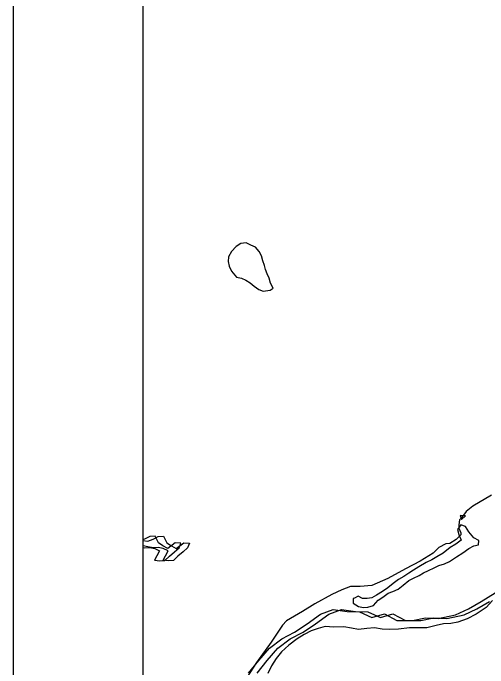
# Model space of a CAD drawing. Extents: x 0 to 34, y 0 to 22.
# Drawn here: x 2 to 2.366, y 15.983 to 16.488 of the extents above; entities that cross this region are included whole.
import ezdxf

# ---------------------------------------------------------------- set-up
doc = ezdxf.new("R2010")
doc.units = 0
for name, color, linetype in [('GM_X_Corporation', 7, 'Continuous'), ('GM_X_Major_Lake', 7, 'Continuous'), ('SH_Data', 7, 'Continuous')]:
    doc.layers.add(name, color=color, linetype=linetype)

msp = doc.modelspace()

# ---------------------------------------------------------------- linework, layer by layer
at = {"layer": 'GM_X_Corporation'}
msp.add_lwpolyline([(2.36842, 16.11636), (2.35425, 16.10794), (2.34911, 16.10383), (2.34552, 16.0989), (2.34377, 16.09746), (2.34326, 16.09366), (2.34336, 16.09109), (2.345, 16.0875), (2.3448, 16.08576), (2.34131, 16.08226), (2.33638, 16.07928), (2.3334, 16.07887), (2.32786, 16.07621), (2.32365, 16.07189), (2.31369, 16.06573), (2.30218, 16.05978), (2.28863, 16.05238), (2.27641, 16.04694), (2.26737, 16.04622), (2.25988, 16.04622), (2.2532, 16.04345), (2.24561, 16.03986), (2.23246, 16.03267), (2.22291, 16.02681), (2.21069, 16.01973), (2.20751, 16.01624), (2.19868, 16.0032), (2.18738, 15.98749), (2.17126, 15.96243)], dxfattribs=at)
msp.add_lwpolyline([(2.36842, 16.11636), (2.35425, 16.10794), (2.34911, 16.10383), (2.34552, 16.0989), (2.34377, 16.09746), (2.34326, 16.09366), (2.34336, 16.09109), (2.345, 16.0875), (2.3448, 16.08576), (2.34131, 16.08226), (2.33638, 16.07928), (2.3334, 16.07887), (2.32786, 16.07621), (2.32365, 16.07189), (2.31369, 16.06573), (2.30218, 16.05978), (2.28863, 16.05238), (2.27641, 16.04694), (2.26737, 16.04622), (2.25988, 16.04622), (2.2532, 16.04345), (2.24561, 16.03986), (2.23246, 16.03267), (2.22291, 16.02681), (2.21069, 16.01973), (2.20751, 16.01624), (2.19868, 16.0032), (2.18738, 15.98749), (2.17126, 15.96243)], dxfattribs=at)
at = {"layer": 'GM_X_Major_Lake'}
for points in [[(2.19823, 16.27951), (2.19721, 16.28353), (2.1956, 16.28681), (2.19455, 16.29007), (2.19369, 16.29332), (2.19227, 16.29678), (2.19124, 16.30061), (2.18963, 16.30389), (2.18669, 16.30739), (2.18312, 16.30882), (2.17957, 16.31064), (2.17538, 16.31019), (2.17189, 16.30782), (2.16818, 16.30394), (2.16597, 16.29982), (2.16568, 16.29622), (2.16633, 16.29259), (2.16832, 16.28892), (2.17217, 16.28425), (2.17594, 16.28338), (2.17932, 16.28196), (2.18249, 16.27978), (2.18564, 16.27741), (2.18917, 16.27464), (2.19255, 16.27341), (2.19796, 16.27421)], [(2.19796, 16.27421), (2.20041, 16.27584), (2.19823, 16.27951)], [(2.34435, 16.10086), (2.3455, 16.09764)], [(2.34855, 16.10062), (2.34435, 16.10086)], [(2.3455, 16.09764), (2.34855, 16.10062)], [(2.26308, 16.03713), (2.26194, 16.03679), (2.26184, 16.03337), (2.26595, 16.03078), (2.26991, 16.02991), (2.27333, 16.03019), (2.27755, 16.03159), (2.28127, 16.03547), (2.28475, 16.03784), (2.28902, 16.04095), (2.29247, 16.04237), (2.2967, 16.04414), (2.30039, 16.04708), (2.30486, 16.05075), (2.30833, 16.05255), (2.31276, 16.0547), (2.31623, 16.05669), (2.31989, 16.05848), (2.32431, 16.06044), (2.32797, 16.06224), (2.33238, 16.06363), (2.33623, 16.06542), (2.34145, 16.06888), (2.34648, 16.07196), (2.35094, 16.07525), (2.35479, 16.07742), (2.35861, 16.07807), (2.35871, 16.08149), (2.35497, 16.08369), (2.35111, 16.08817), (2.34838, 16.09224), (2.345, 16.09347), (2.34243, 16.08994), (2.34346, 16.08611), (2.34504, 16.0817), (2.34116, 16.07877), (2.33673, 16.07623), (2.33128, 16.07183), (2.32646, 16.06893), (2.3226, 16.06676), (2.31817, 16.06461), (2.31257, 16.06135), (2.3085, 16.05862), (2.30484, 16.05645), (2.30097, 16.0539), (2.29691, 16.05155), (2.29284, 16.04843), (2.28876, 16.04513), (2.2845, 16.04221), (2.28005, 16.03949), (2.27638, 16.03732), (2.27276, 16.03685), (2.26916, 16.03696)], [(2.1, 16.08148), (2.10379, 16.08105), (2.10782, 16.08265), (2.11186, 16.08462), (2.11586, 16.08488), (2.11855, 16.07968), (2.1219, 16.0773), (2.12564, 16.07529), (2.13147, 16.07968), (2.13582, 16.07937), (2.13439, 16.0758), (2.13089, 16.07286), (2.12699, 16.06936), (2.12349, 16.06623), (2.11949, 16.06578), (2.11552, 16.06646), (2.11732, 16.06983), (2.11933, 16.07357), (2.11559, 16.07539), (2.11181, 16.07607), (2.10801, 16.07599), (2.10385, 16.07668), (2.10027, 16.07754), (2.1, 16.07751)], [(2.1, 16.07624), (2.1015, 16.07599), (2.1053, 16.07607), (2.10907, 16.07539), (2.11282, 16.07357), (2.11081, 16.06983), (2.10901, 16.06646), (2.11298, 16.06578), (2.11698, 16.06623), (2.12048, 16.06936), (2.12438, 16.07286), (2.12788, 16.0758), (2.12931, 16.07937), (2.12495, 16.07968), (2.11913, 16.07529), (2.11539, 16.0773), (2.11204, 16.07967), (2.10934, 16.08488), (2.10535, 16.08462), (2.10131, 16.08264), (2.1, 16.08213)], [(2.18143, 15.97935), (2.1892, 15.98923), (2.19754, 15.99873), (2.20701, 16.00576), (2.21687, 16.01089), (2.22653, 16.01734), (2.23677, 16.02475), (2.24643, 16.02836), (2.25724, 16.02684), (2.26671, 16.02666), (2.27638, 16.02229), (2.28604, 16.02495), (2.29571, 16.02002), (2.30765, 16.02002), (2.3177, 16.02211), (2.32755, 16.02154), (2.34082, 16.02439), (2.35067, 16.02895), (2.36053, 16.03465), (2.37133, 16.0413)], [(2.26916, 16.03696), (2.26579, 16.03857), (2.26308, 16.03713)], [(2.18794, 15.97936), (2.19571, 15.98923), (2.20405, 15.99873), (2.21353, 16.00576), (2.22338, 16.01089), (2.23304, 16.01734), (2.24328, 16.02475), (2.25294, 16.02836), (2.26375, 16.02685), (2.27322, 16.02666), (2.28289, 16.02229), (2.29256, 16.02495), (2.30222, 16.02002), (2.31416, 16.02002), (2.32421, 16.02211), (2.33406, 16.02154), (2.34733, 16.02439), (2.35719, 16.02895), (2.36704, 16.03465)], [(2.36935, 16.0354), (2.36445, 16.02984), (2.35672, 16.02493), (2.34978, 16.02133), (2.34249, 16.01869), (2.33714, 16.01771), (2.33144, 16.0173), (2.3259, 16.01613), (2.31863, 16.01425), (2.31294, 16.01423), (2.30534, 16.01426), (2.29677, 16.01336), (2.29012, 16.01299), (2.28424, 16.01335), (2.27839, 16.01427), (2.27248, 16.01368), (2.26601, 16.01311), (2.26072, 16.01402), (2.25486, 16.01495), (2.24707, 16.0148), (2.24045, 16.01537), (2.23509, 16.01381)], [(2.23509, 16.01381), (2.22972, 16.01207), (2.22413, 16.00919), (2.21872, 16.00593), (2.21232, 16.00098), (2.20667, 15.99582), (2.20272, 15.99062), (2.19895, 15.98503), (2.19632, 15.97921)]]:
    msp.add_lwpolyline(points, dxfattribs=at)
at = {"layer": 'SH_Data'}
for p, q in [((2, 21), (2, 14)), ((2, 21), (2, 14)), ((2.1, 20.9), (2.1, 14.1)), ((2.1, 20.9), (2.1, 14.1))]:
    msp.add_line(p, q, dxfattribs=at)

doc.saveas('drawing.dxf')
